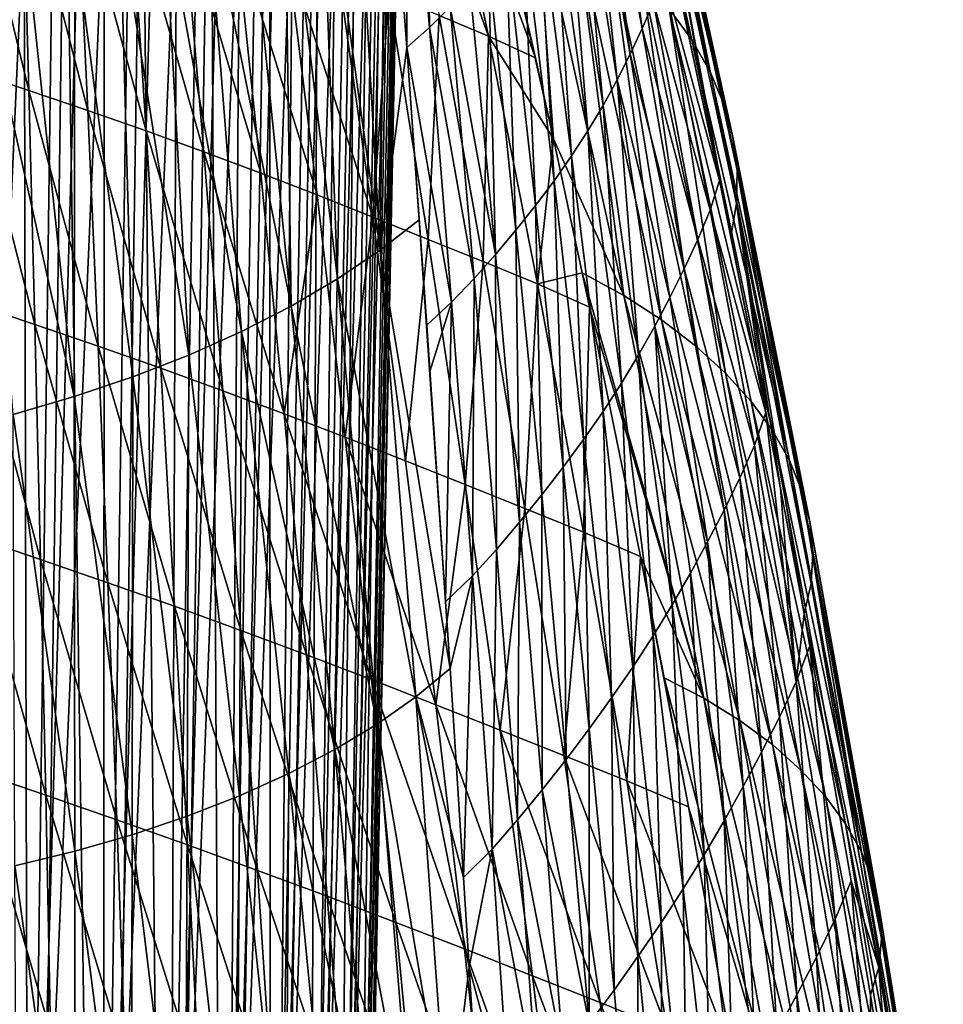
# Model space of a CAD drawing. Header units: metres. Extents: x -109 to 109, y -78 to 121.
# Tile 987 of 1056: x 85 to 96, y -33 to -20. Entities that reach past the tile are written whole.
import ezdxf

# ---------------------------------------------------------------- set-up
doc = ezdxf.new("R2010")
doc.units = ezdxf.units.M
doc.layers.add('solid_508554_SW0001', color=7, linetype='CONTINUOUS')

msp = doc.modelspace()

# ---------------------------------------------------------------- linework, layer by layer
at = {"layer": 'solid_508554_SW0001'}
for points in [[(83.750977, -39.986439, 34.610226), (84.139221, -6.947954, 16.152485), (84.679039, -7.155062, 15.793764)], [(83.750977, -39.986439, 34.610226), (84.679039, -7.155062, 15.793764), (85.196434, -7.376012, 15.411067)], [(84.754463, -40.392738, 33.906487), (83.750977, -39.986439, 34.610226), (85.196434, -7.376012, 15.411067)], [(84.754463, -40.392738, 33.906487), (85.196434, -7.376012, 15.411067), (85.689995, -7.610198, 15.005445)], [(84.754463, -40.392738, 33.906487), (85.689995, -7.610198, 15.005445), (86.158371, -7.856979, 14.578008)], [(85.667511, -40.849262, 33.115765), (84.754463, -40.392738, 33.906487), (86.158371, -7.856979, 14.578008)], [(85.667511, -40.849262, 33.115765), (86.158371, -7.856979, 14.578008), (86.600273, -8.115678, 14.129928)], [(85.667511, -40.849262, 33.115765), (86.600273, -8.115678, 14.129928), (87.014488, -8.385587, 13.662433)], [(86.480118, -41.351006, 32.246723), (85.667511, -40.849262, 33.115765), (87.014488, -8.385587, 13.662433)], [(86.480118, -41.351006, 32.246723), (87.014488, -8.385587, 13.662433), (87.399879, -8.665964, 13.176805)], [(86.480118, -41.351006, 32.246723), (87.399879, -8.665964, 13.176805), (87.755402, -8.956042, 12.674375)], [(87.18338, -41.892471, 31.30888), (86.480118, -41.351006, 32.246723), (87.755402, -8.956042, 12.674375)], [(87.18338, -41.892471, 31.30888), (87.755402, -8.956042, 12.674375), (88.08007, -9.255026, 12.156519)], [(87.18338, -41.892471, 31.30888), (88.08007, -9.255026, 12.156519), (88.373001, -9.562097, 11.624658)], [(87.769592, -42.467724, 30.312511), (87.18338, -41.892471, 31.30888), (88.373001, -9.562097, 11.624658)], [(87.769592, -42.467724, 30.312511), (88.373001, -9.562097, 11.624658), (88.633392, -9.876411, 11.080249)], [(87.769592, -42.467724, 30.312511), (88.633392, -9.876411, 11.080249), (88.860519, -10.197109, 10.524784)], [(88.23233, -43.070461, 29.268536), (87.769592, -42.467724, 30.312511), (88.860519, -10.197109, 10.524784)], [(88.23233, -43.070461, 29.268536), (88.860519, -10.197109, 10.524784), (89.053772, -10.523311, 9.959786)], [(88.23233, -43.070461, 29.268536), (89.053772, -10.523311, 9.959786), (89.212608, -10.854122, 9.386804)], [(88.566528, -43.694084, 28.188391), (88.23233, -43.070461, 29.268536), (89.212608, -10.854122, 9.386804)], [(88.566528, -43.694084, 28.188391), (89.212608, -10.854122, 9.386804), (89.336609, -11.188638, 8.807406)], [(88.566528, -43.694084, 28.188391), (89.336609, -11.188638, 8.807406), (89.425423, -11.525939, 8.223184)], [(88.768524, -44.331757, 27.083908), (88.566528, -43.694084, 28.188391), (89.425423, -11.525939, 8.223184)], [(88.768524, -44.331757, 27.083908), (89.425423, -11.525939, 8.223184), (89.478806, -11.865102, 7.635736)], [(88.768524, -44.331757, 27.083908), (89.478806, -11.865102, 7.635736), (89.49662, -12.205196, 7.046674)], [(88.768524, -44.331757, 27.083908), (89.49662, -12.205196, 7.046674), (88.836098, -44.976494, 25.967192)], [(88.836098, -44.976494, 25.967192), (89.49662, -12.205196, 7.046674), (89.478806, -12.545292, 6.457612)], [(88.836098, -44.976494, 25.967192), (89.478806, -12.545292, 6.457612), (89.425423, -12.884455, 5.870164)], [(88.768524, -45.621231, 24.850475), (89.425423, -12.884455, 5.870164), (89.336609, -13.221756, 5.285941)], [(88.768524, -45.621231, 24.850475), (88.836098, -44.976494, 25.967192), (89.425423, -12.884455, 5.870164)], [(88.768524, -45.621231, 24.850475), (89.336609, -13.221756, 5.285941), (89.212608, -13.556272, 4.706544)], [(88.566528, -46.258904, 23.745993), (89.212608, -13.556272, 4.706544), (89.053772, -13.887083, 4.133561)], [(88.566528, -46.258904, 23.745993), (88.768524, -45.621231, 24.850475), (89.212608, -13.556272, 4.706544)], [(88.566528, -46.258904, 23.745993), (89.053772, -13.887083, 4.133561), (88.860519, -14.213284, 3.568563)], [(88.23233, -46.882526, 22.665846), (88.860519, -14.213284, 3.568563), (88.633392, -14.533982, 3.013098)], [(88.23233, -46.882526, 22.665846), (88.566528, -46.258904, 23.745993), (88.860519, -14.213284, 3.568563)], [(88.23233, -46.882526, 22.665846), (88.633392, -14.533982, 3.013098), (88.373001, -14.848297, 2.468689)], [(87.769592, -47.485268, 21.62187), (88.373001, -14.848297, 2.468689), (88.08007, -15.155368, 1.936828)], [(87.769592, -47.485268, 21.62187), (88.23233, -46.882526, 22.665846), (88.373001, -14.848297, 2.468689)], [(87.769592, -47.485268, 21.62187), (88.08007, -15.155368, 1.936828), (87.755402, -15.454351, 1.418973)], [(93.043694, -20.665291, 18.137953), (91.944244, -15.806354, 14.920169), (91.642189, -15.389657, 15.641877)], [(92.759384, -20.275227, 18.813509), (93.043694, -20.665291, 18.137953), (91.642189, -15.389657, 15.641877)], [(87.18338, -48.06052, 20.625504), (87.755402, -15.454351, 1.418973), (87.399879, -15.74443, 0.916542)], [(87.18338, -48.06052, 20.625504), (87.769592, -47.485268, 21.62187), (87.755402, -15.454351, 1.418973)], [(87.18338, -48.06052, 20.625504), (87.399879, -15.74443, 0.916542), (87.014488, -16.024807, 0.430914)], [(93.272186, -21.064363, 17.446686), (92.189713, -16.232208, 14.182536), (91.944244, -15.806354, 14.920169)], [(93.043694, -20.665291, 18.137953), (93.272186, -21.064363, 17.446686), (91.944244, -15.806354, 14.920169)], [(86.480118, -48.601982, 19.68766), (87.014488, -16.024807, 0.430914), (86.600273, -16.294716, -0.03658)], [(86.480118, -48.601982, 19.68766), (87.18338, -48.06052, 20.625504), (87.014488, -16.024807, 0.430914)], [(93.443695, -21.470659, 16.7428), (92.377663, -16.665787, 13.431458), (92.189713, -16.232208, 14.182536)], [(93.272186, -21.064363, 17.446686), (93.443695, -21.470659, 16.7428), (92.189713, -16.232208, 14.182536)], [(86.480118, -48.601982, 19.68766), (86.600273, -16.294716, -0.03658), (86.158371, -16.553415, -0.48466)], [(85.667511, -49.103725, 18.818617), (86.158371, -16.553415, -0.48466), (85.689995, -16.800196, -0.912097)], [(85.667511, -49.103725, 18.818617), (86.480118, -48.601982, 19.68766), (86.158371, -16.553415, -0.48466)], [(93.557045, -21.882395, 16.029381), (92.507156, -17.105665, 12.669409), (92.377663, -16.665787, 13.431458)], [(93.443695, -21.470659, 16.7428), (93.557045, -21.882395, 16.029381), (92.377663, -16.665787, 13.431458)], [(85.667511, -49.103725, 18.818617), (85.689995, -16.800196, -0.912097), (85.196434, -17.034382, -1.31772)], [(89.469505, -17.102095, 1.172036), (89.708488, -16.888493, 1.542004), (89.758339, -20.507637, 2.330659)], [(89.708488, -16.888493, 1.542004), (90.018616, -20.251471, 2.777172), (89.758339, -20.507637, 2.330659)], [(84.754463, -49.560249, 18.027895), (85.196434, -17.034382, -1.31772), (84.679039, -17.255331, -1.700416)], [(84.754463, -49.560249, 18.027895), (85.667511, -49.103725, 18.818617), (85.196434, -17.034382, -1.31772)], [(89.21682, -17.3116, 0.809162), (89.469505, -17.102095, 1.172036), (89.474091, -20.75798, 1.896776)], [(89.469505, -17.102095, 1.172036), (89.758339, -20.507637, 2.330659), (89.474091, -20.75798, 1.896776)], [(93.610924, -22.297586, 15.309866), (92.577255, -17.5504, 11.898878), (92.507156, -17.105665, 12.669409)], [(93.557045, -21.882395, 16.029381), (93.610924, -22.297586, 15.309866), (92.507156, -17.105665, 12.669409)], [(84.754463, -49.560249, 18.027895), (84.679039, -17.255331, -1.700416), (84.139221, -17.462439, -2.059138)], [(91.866905, -17.525696, 7.500591), (91.974854, -17.24115, 7.9912), (92.421707, -20.521215, 9.486831)], [(91.974854, -17.24115, 7.9912), (92.561928, -20.195442, 10.046051), (92.421707, -20.521215, 9.486831)], [(89.142517, -23.298985, 1.941726), (88.819794, -17.612158, 0.28903), (89.21682, -17.3116, 0.809162)], [(89.142517, -23.298985, 1.941726), (89.21682, -17.3116, 0.809162), (89.474091, -20.75798, 1.896776)], [(89.292145, -17.278522, 22.291451), (89.878098, -20.356394, 24.169987), (90.495506, -20.616659, 23.699347)], [(89.84417, -17.520384, 21.858368), (89.292145, -17.278522, 22.291451), (90.495506, -20.616659, 23.699347)], [(83.750977, -49.966553, 17.324158), (84.754463, -49.560249, 18.027895), (84.139221, -17.462439, -2.059138)], [(89.142517, -23.298985, 1.941726), (88.395027, -17.902838, -0.214275), (88.819794, -17.612158, 0.28903)], [(89.84417, -17.520384, 21.858368), (91.084457, -20.890005, 23.203259), (90.544571, -18.528139, 21.836878)], [(89.84417, -17.520384, 21.858368), (90.495506, -20.616659, 23.699347), (91.084457, -20.890005, 23.203259)], [(91.745811, -17.808388, 7.011904), (91.866905, -17.525696, 7.500591), (92.270454, -20.844311, 8.928877)], [(91.866905, -17.525696, 7.500591), (92.421707, -20.521215, 9.486831), (92.270454, -20.844311, 8.928877)], [(93.603508, -22.713417, 14.589101), (92.586998, -17.998508, 11.12242), (92.577255, -17.5504, 11.898878)], [(93.610924, -22.297586, 15.309866), (93.603508, -22.713417, 14.589101), (92.577255, -17.5504, 11.898878)], [(91.611092, -18.089207, 6.525793), (91.745811, -17.808388, 7.011904), (92.107231, -21.16523, 8.37326)], [(91.745811, -17.808388, 7.011904), (92.270454, -20.844311, 8.928877), (92.107231, -21.16523, 8.37326)], [(88.607697, -23.658888, 1.318668), (87.943069, -18.182888, -0.699138), (88.395027, -17.902838, -0.214275)], [(89.142517, -23.298985, 1.941726), (88.607697, -23.658888, 1.318668), (88.395027, -17.902838, -0.214275)], [(92.586998, -17.998508, 11.12242), (93.532784, -23.12657, 13.872169), (93.389244, -22.425613, 13.3482)], [(93.603508, -22.713417, 14.589101), (93.532784, -23.12657, 13.872169), (92.586998, -17.998508, 11.12242)], [(92.586998, -17.998508, 11.12242), (93.389244, -22.425613, 13.3482), (92.88118, -20.021648, 11.538116)], [(91.462219, -18.368093, 6.042739), (91.611092, -18.089207, 6.525793), (91.930992, -21.484196, 7.820582)], [(91.611092, -18.089207, 6.525793), (92.107231, -21.16523, 8.37326), (91.930992, -21.484196, 7.820582)], [(83.979538, -18.152866, 27.999245), (84.001122, -21.049526, 30.204491), (84.743805, -21.295959, 29.776979)], [(84.66452, -18.377411, 27.609949), (83.979538, -18.152866, 27.999245), (84.743805, -21.295959, 29.776979)], [(88.028053, -23.998259, 0.731088), (87.465042, -18.451647, -1.164439), (87.943069, -18.182888, -0.699138)], [(88.607697, -23.658888, 1.318668), (88.028053, -23.998259, 0.731088), (87.943069, -18.182888, -0.699138)], [(84.66452, -18.377411, 27.609949), (84.743805, -21.295959, 29.776979), (85.480042, -21.546858, 29.341328)], [(85.342812, -18.606647, 27.212053), (84.66452, -18.377411, 27.609949), (85.480042, -21.546858, 29.341328)], [(91.298615, -18.644962, 5.563131), (91.462219, -18.368093, 6.042739), (91.7407, -21.80127, 7.271189)], [(91.462219, -18.368093, 6.042739), (91.930992, -21.484196, 7.820582), (91.7407, -21.80127, 7.271189)], [(88.028053, -23.998259, 0.731088), (86.96212, -18.708481, -1.609103), (87.465042, -18.451647, -1.164439)], [(85.342812, -18.606647, 27.212053), (85.480042, -21.546858, 29.341328), (86.209412, -21.803263, 28.896503)], [(86.013901, -18.841579, 26.804558), (85.342812, -18.606647, 27.212053), (86.209412, -21.803263, 28.896503)], [(91.309036, -21.903694, 23.789614), (91.088158, -18.842648, 21.293467), (90.544571, -18.528139, 21.836878)], [(91.309036, -21.903694, 23.789614), (90.544571, -18.528139, 21.836878), (91.084457, -20.890005, 23.203259)], [(87.40609, -24.3162, 0.180555), (86.435539, -18.952797, -2.032126), (86.96212, -18.708481, -1.609103)], [(88.028053, -23.998259, 0.731088), (87.40609, -24.3162, 0.180555), (86.96212, -18.708481, -1.609103)], [(91.12014, -18.919607, 5.087433), (91.298615, -18.644962, 5.563131), (91.535988, -22.116285, 6.725565)], [(91.298615, -18.644962, 5.563131), (91.7407, -21.80127, 7.271189), (91.535988, -22.116285, 6.725565)], [(86.013901, -18.841579, 26.804558), (86.209412, -21.803263, 28.896503), (86.93132, -22.06551, 28.44228)], [(86.67717, -19.082523, 26.38723), (86.013901, -18.841579, 26.804558), (86.93132, -22.06551, 28.44228)], [(92.190102, -23.865086, 24.27318), (91.583252, -19.17729, 20.714376), (91.088158, -18.842648, 21.293467)], [(91.309036, -21.903694, 23.789614), (92.190102, -23.865086, 24.27318), (91.088158, -18.842648, 21.293467)], [(86.744278, -24.611824, -0.331383), (85.88649, -19.184086, -2.432628), (86.435539, -18.952797, -2.032126)], [(87.40609, -24.3162, 0.180555), (86.744278, -24.611824, -0.331383), (86.435539, -18.952797, -2.032126)], [(90.926987, -19.191727, 4.616166), (91.12014, -18.919607, 5.087433), (91.317093, -22.428904, 6.184301)], [(91.12014, -18.919607, 5.087433), (91.535988, -22.116285, 6.725565), (91.317093, -22.428904, 6.184301)], [(86.67717, -19.082523, 26.38723), (86.93132, -22.06551, 28.44228), (87.645081, -22.333345, 27.979092)], [(87.331947, -19.329237, 25.960493), (86.67717, -19.082523, 26.38723), (87.645081, -22.333345, 27.979092)], [(86.045052, -24.884233, -0.803181), (85.316101, -19.401892, -2.809832), (85.88649, -19.184086, -2.432628)], [(86.744278, -24.611824, -0.331383), (86.045052, -24.884233, -0.803181), (85.88649, -19.184086, -2.432628)], [(90.719574, -19.461117, 4.149575), (90.926987, -19.191727, 4.616166), (91.084579, -22.738937, 5.647515)], [(90.926987, -19.191727, 4.616166), (91.317093, -22.428904, 6.184301), (91.084579, -22.738937, 5.647515)], [(92.663193, -24.171251, 23.743607), (92.027939, -19.529324, 20.105019), (91.583252, -19.17729, 20.714376)], [(92.190102, -23.865086, 24.27318), (92.663193, -24.171251, 23.743607), (91.583252, -19.17729, 20.714376)], [(87.331947, -19.329237, 25.960493), (87.645081, -22.333345, 27.979092), (88.35083, -22.606279, 27.507441)], [(87.978378, -19.581232, 25.524868), (87.331947, -19.329237, 25.960493), (88.35083, -22.606279, 27.507441)], [(85.310852, -25.132544, -1.233298), (84.725533, -19.605782, -3.162987), (85.316101, -19.401892, -2.809832)], [(86.045052, -24.884233, -0.803181), (85.310852, -25.132544, -1.233298), (85.316101, -19.401892, -2.809832)], [(90.498566, -19.727695, 3.687565), (90.719574, -19.461117, 4.149575), (90.839455, -23.046398, 5.11475)], [(90.719574, -19.461117, 4.149575), (91.084579, -22.738937, 5.647515), (90.839455, -23.046398, 5.11475)], [(85.310852, -25.132544, -1.233298), (84.115974, -19.795341, -3.491372), (84.725533, -19.605782, -3.162987)], [(87.978378, -19.581232, 25.524868), (88.35083, -22.606279, 27.507441), (89.049774, -22.883549, 27.02787)], [(88.617592, -19.837732, 25.080973), (87.978378, -19.581232, 25.524868), (89.049774, -22.883549, 27.02787)], [(93.088112, -24.497072, 23.179794), (92.42041, -19.895969, 19.47024), (92.027939, -19.529324, 20.105019)], [(92.663193, -24.171251, 23.743607), (93.088112, -24.497072, 23.179794), (92.027939, -19.529324, 20.105019)], [(92.686508, -19.867168, 10.606622), (92.776054, -19.538296, 11.171702), (93.389244, -22.425613, 13.3482)], [(92.776054, -19.538296, 11.171702), (92.88118, -20.021648, 11.538116), (93.389244, -22.425613, 13.3482)], [(90.264671, -19.991276, 3.230082), (90.498566, -19.727695, 3.687565), (90.582802, -23.350985, 4.585526)], [(90.498566, -19.727695, 3.687565), (90.839455, -23.046398, 5.11475), (90.582802, -23.350985, 4.585526)], [(85.310852, -25.132544, -1.233298), (84.544128, -25.355869, -1.620203), (84.115974, -19.795341, -3.491372)], [(89.250595, -20.097132, 24.629278), (88.617592, -19.837732, 25.080973), (89.049774, -22.883549, 27.02787)], [(93.462273, -24.838547, 22.588715), (92.759384, -20.275227, 18.813509), (92.42041, -19.895969, 19.47024)], [(93.088112, -24.497072, 23.179794), (93.462273, -24.838547, 22.588715), (92.42041, -19.895969, 19.47024)], [(92.561928, -20.195442, 10.046051), (92.686508, -19.867168, 10.606622), (93.273254, -22.797277, 12.718567)], [(92.686508, -19.867168, 10.606622), (93.389244, -22.425613, 13.3482), (93.273254, -22.797277, 12.718567)], [(89.250595, -20.097132, 24.629278), (89.049774, -22.883549, 27.02787), (89.742973, -23.163382, 26.540739)], [(89.878098, -20.356394, 24.169987), (89.250595, -20.097132, 24.629278), (89.742973, -23.163382, 26.540739)], [(90.018616, -20.251471, 2.777172), (90.264671, -19.991276, 3.230082), (90.582802, -23.350985, 4.585526)], [(92.421707, -20.521215, 9.486831), (92.561928, -20.195442, 10.046051), (93.118187, -23.166277, 12.093606)], [(92.561928, -20.195442, 10.046051), (93.273254, -22.797277, 12.718567), (93.118187, -23.166277, 12.093606)], [(89.758339, -20.507637, 2.330659), (90.018616, -20.251471, 2.777172), (90.315819, -23.65184, 4.059395)], [(90.018616, -20.251471, 2.777172), (90.582802, -23.350985, 4.585526), (90.315819, -23.65184, 4.059395)], [(94.052094, -25.558783, 21.341524), (93.043694, -20.665291, 18.137953), (92.759384, -20.275227, 18.813509)], [(93.784058, -25.193163, 21.974724), (94.052094, -25.558783, 21.341524), (92.759384, -20.275227, 18.813509)], [(93.462273, -24.838547, 22.588715), (93.784058, -25.193163, 21.974724), (92.759384, -20.275227, 18.813509)], [(89.878098, -20.356394, 24.169987), (89.742973, -23.163382, 26.540739), (90.431114, -23.442257, 26.046064)], [(90.495506, -20.616659, 23.699347), (89.878098, -20.356394, 24.169987), (90.431114, -23.442257, 26.046064)], [(89.474091, -20.75798, 1.896776), (89.758339, -20.507637, 2.330659), (90.034775, -23.947752, 3.538844)], [(89.758339, -20.507637, 2.330659), (90.315819, -23.65184, 4.059395), (90.034775, -23.947752, 3.538844)], [(92.270454, -20.844311, 8.928877), (92.421707, -20.521215, 9.486831), (92.94809, -23.531303, 11.469226)], [(92.421707, -20.521215, 9.486831), (93.118187, -23.166277, 12.093606), (92.94809, -23.531303, 11.469226)], [(90.495506, -20.616659, 23.699347), (90.431114, -23.442257, 26.046064), (91.10994, -23.720808, 25.539948)], [(90.495506, -20.616659, 23.699347), (91.309036, -21.903694, 23.789614), (91.084457, -20.890005, 23.203259)], [(90.495506, -20.616659, 23.699347), (91.10994, -23.720808, 25.539948), (91.309036, -21.903694, 23.789614)], [(94.265007, -25.933275, 20.69281), (93.272186, -21.064363, 17.446686), (93.043694, -20.665291, 18.137953)], [(94.052094, -25.558783, 21.341524), (94.265007, -25.933275, 20.69281), (93.043694, -20.665291, 18.137953)], [(89.142517, -23.298985, 1.941726), (89.474091, -20.75798, 1.896776), (89.630005, -22.919287, 2.598713)], [(89.474091, -20.75798, 1.896776), (90.034775, -23.947752, 3.538844), (89.722923, -24.236557, 3.034063)], [(89.630005, -22.919287, 2.598713), (89.474091, -20.75798, 1.896776), (89.722923, -24.236557, 3.034063)], [(92.107231, -21.16523, 8.37326), (92.270454, -20.844311, 8.928877), (92.7686, -23.892729, 10.845364)], [(92.270454, -20.844311, 8.928877), (92.94809, -23.531303, 11.469226), (92.7686, -23.892729, 10.845364)], [(84.001122, -21.049526, 30.204491), (84.021133, -23.961672, 32.387573), (84.818253, -24.228756, 31.924154)], [(84.743805, -21.295959, 29.776979), (84.001122, -21.049526, 30.204491), (84.818253, -24.228756, 31.924154)], [(94.42141, -26.314529, 20.03224), (93.443695, -21.470659, 16.7428), (93.272186, -21.064363, 17.446686)], [(94.265007, -25.933275, 20.69281), (94.42141, -26.314529, 20.03224), (93.272186, -21.064363, 17.446686)], [(91.930992, -21.484196, 7.820582), (92.107231, -21.16523, 8.37326), (92.376045, -24.608723, 9.604671)], [(92.107231, -21.16523, 8.37326), (92.7686, -23.892729, 10.845364), (92.578369, -24.251688, 10.223595)], [(92.107231, -21.16523, 8.37326), (92.578369, -24.251688, 10.223595), (92.376045, -24.608723, 9.604671)], [(84.743805, -21.295959, 29.776979), (84.818253, -24.228756, 31.924154), (85.609116, -24.500149, 31.452932)], [(85.480042, -21.546858, 29.341328), (84.743805, -21.295959, 29.776979), (85.609116, -24.500149, 31.452932)], [(85.480042, -21.546858, 29.341328), (85.609116, -24.500149, 31.452932), (86.393417, -24.776855, 30.972921)], [(86.209412, -21.803263, 28.896503), (85.480042, -21.546858, 29.341328), (86.393417, -24.776855, 30.972921)], [(91.7407, -21.80127, 7.271189), (91.930992, -21.484196, 7.820582), (92.160286, -24.964014, 8.988891)], [(91.930992, -21.484196, 7.820582), (92.376045, -24.608723, 9.604671), (92.160286, -24.964014, 8.988891)], [(94.519928, -26.700434, 19.363462), (93.557045, -21.882395, 16.029381), (93.443695, -21.470659, 16.7428)], [(94.42141, -26.314529, 20.03224), (94.519928, -26.700434, 19.363462), (93.443695, -21.470659, 16.7428)], [(86.209412, -21.803263, 28.896503), (86.393417, -24.776855, 30.972921), (87.170609, -25.059183, 30.483913)], [(86.93132, -22.06551, 28.44228), (86.209412, -21.803263, 28.896503), (87.170609, -25.059183, 30.483913)], [(91.535988, -22.116285, 6.725565), (91.7407, -21.80127, 7.271189), (91.930618, -25.317436, 8.376746)], [(91.7407, -21.80127, 7.271189), (92.160286, -24.964014, 8.988891), (91.930618, -25.317436, 8.376746)], [(91.10994, -23.720808, 25.539948), (91.671623, -23.582661, 24.7607), (91.309036, -21.903694, 23.789614)], [(91.309036, -21.903694, 23.789614), (91.671623, -23.582661, 24.7607), (92.190102, -23.865086, 24.27318)], [(94.558914, -27.088495, 18.690794), (93.610924, -22.297586, 15.309866), (93.557045, -21.882395, 16.029381)], [(94.519928, -26.700434, 19.363462), (94.558914, -27.088495, 18.690794), (93.557045, -21.882395, 16.029381)], [(86.93132, -22.06551, 28.44228), (87.170609, -25.059183, 30.483913), (87.939972, -25.346874, 29.986361)], [(87.645081, -22.333345, 27.979092), (86.93132, -22.06551, 28.44228), (87.939972, -25.346874, 29.986361)], [(91.317093, -22.428904, 6.184301), (91.535988, -22.116285, 6.725565), (91.687286, -25.668617, 7.768882)], [(91.535988, -22.116285, 6.725565), (91.930618, -25.317436, 8.376746), (91.687286, -25.668617, 7.768882)], [(94.535721, -27.47467, 18.021194), (93.603508, -22.713417, 14.589101), (93.610924, -22.297586, 15.309866)], [(94.558914, -27.088495, 18.690794), (94.535721, -27.47467, 18.021194), (93.610924, -22.297586, 15.309866)], [(88.35083, -22.606279, 27.507441), (87.645081, -22.333345, 27.979092), (87.939972, -25.346874, 29.986361)], [(91.084579, -22.738937, 5.647515), (91.317093, -22.428904, 6.184301), (91.430969, -26.017376, 7.165333)], [(91.317093, -22.428904, 6.184301), (91.687286, -25.668617, 7.768882), (91.430969, -26.017376, 7.165333)], [(93.273254, -22.797277, 12.718567), (93.389244, -22.425613, 13.3482), (93.970963, -25.331942, 15.509645)], [(93.389244, -22.425613, 13.3482), (93.532784, -23.12657, 13.872169), (93.970963, -25.331942, 15.509645)], [(88.35083, -22.606279, 27.507441), (87.939972, -25.346874, 29.986361), (88.70166, -25.639475, 29.480717)], [(89.049774, -22.883549, 27.02787), (88.35083, -22.606279, 27.507441), (88.70166, -25.639475, 29.480717)], [(90.839455, -23.046398, 5.11475), (91.084579, -22.738937, 5.647515), (91.162819, -26.363771, 6.565391)], [(91.084579, -22.738937, 5.647515), (91.430969, -26.017376, 7.165333), (91.162819, -26.363771, 6.565391)], [(93.118187, -23.166277, 12.093606), (93.273254, -22.797277, 12.718567), (93.827347, -25.743912, 14.818726)], [(93.273254, -22.797277, 12.718567), (93.970963, -25.331942, 15.509645), (93.827347, -25.743912, 14.818726)], [(93.603508, -22.713417, 14.589101), (93.970963, -25.331942, 15.509645), (93.532784, -23.12657, 13.872169)], [(93.603508, -22.713417, 14.589101), (94.447426, -27.854239, 17.362118), (94.153229, -26.280592, 16.208902)], [(94.535721, -27.47467, 18.021194), (94.447426, -27.854239, 17.362118), (93.603508, -22.713417, 14.589101)], [(93.603508, -22.713417, 14.589101), (94.153229, -26.280592, 16.208902), (93.970963, -25.331942, 15.509645)], [(89.049774, -22.883549, 27.02787), (88.70166, -25.639475, 29.480717), (89.456833, -25.936298, 28.967419)], [(89.742973, -23.163382, 26.540739), (89.049774, -22.883549, 27.02787), (89.456833, -25.936298, 28.967419)], [(89.142517, -23.298985, 1.941726), (89.630005, -22.919287, 2.598713), (90.015053, -28.539749, 4.496223)], [(89.630005, -22.919287, 2.598713), (89.959641, -27.703184, 4.207145), (90.015053, -28.539749, 4.496223)], [(89.630005, -22.919287, 2.598713), (89.722923, -24.236557, 3.034063), (89.959641, -27.703184, 4.207145)], [(90.582802, -23.350985, 4.585526), (90.839455, -23.046398, 5.11475), (90.884201, -26.707308, 5.968227)], [(90.839455, -23.046398, 5.11475), (91.162819, -26.363771, 6.565391), (90.884201, -26.707308, 5.968227)], [(89.742973, -23.163382, 26.540739), (89.456833, -25.936298, 28.967419), (90.20652, -26.235611, 28.44673)], [(90.431114, -23.442257, 26.046064), (89.742973, -23.163382, 26.540739), (90.20652, -26.235611, 28.44673)], [(92.94809, -23.531303, 11.469226), (93.118187, -23.166277, 12.093606), (93.643913, -26.151466, 14.132668)], [(93.118187, -23.166277, 12.093606), (93.827347, -25.743912, 14.818726), (93.643913, -26.151466, 14.132668)], [(89.585907, -28.895842, 3.880818), (88.607697, -23.658888, 1.318668), (89.142517, -23.298985, 1.941726)], [(89.585907, -28.895842, 3.880818), (89.142517, -23.298985, 1.941726), (90.015053, -28.539749, 4.496223)], [(90.315819, -23.65184, 4.059395), (90.582802, -23.350985, 4.585526), (90.596672, -27.046488, 5.372881)], [(90.582802, -23.350985, 4.585526), (90.884201, -26.707308, 5.968227), (90.596672, -27.046488, 5.372881)], [(90.431114, -23.442257, 26.046064), (90.20652, -26.235611, 28.44673), (90.951332, -26.533859, 27.918585)], [(91.10994, -23.720808, 25.539948), (90.431114, -23.442257, 26.046064), (90.951332, -26.533859, 27.918585)], [(92.7686, -23.892729, 10.845364), (92.94809, -23.531303, 11.469226), (93.446274, -26.5536, 13.446385)], [(92.94809, -23.531303, 11.469226), (93.643913, -26.151466, 14.132668), (93.446274, -26.5536, 13.446385)], [(89.102806, -29.234837, 3.294188), (88.028053, -23.998259, 0.731088), (88.607697, -23.658888, 1.318668)], [(89.585907, -28.895842, 3.880818), (89.102806, -29.234837, 3.294188), (88.607697, -23.658888, 1.318668)], [(90.034775, -23.947752, 3.538844), (90.315819, -23.65184, 4.059395), (90.29554, -27.379492, 4.781938)], [(90.315819, -23.65184, 4.059395), (90.596672, -27.046488, 5.372881), (90.29554, -27.379492, 4.781938)], [(91.10994, -23.720808, 25.539948), (91.762108, -24.010305, 25.008028), (91.671623, -23.582661, 24.7607)], [(93.192345, -28.910122, 27.255579), (92.190102, -23.865086, 24.27318), (91.671623, -23.582661, 24.7607)], [(93.192345, -28.910122, 27.255579), (91.671623, -23.582661, 24.7607), (91.762108, -24.010305, 25.008028)], [(91.10994, -23.720808, 25.539948), (90.951332, -26.533859, 27.918585), (91.687637, -26.831192, 27.379444)], [(91.10994, -23.720808, 25.539948), (91.687637, -26.831192, 27.379444), (91.762108, -24.010305, 25.008028)], [(93.645393, -29.190798, 26.770355), (92.663193, -24.171251, 23.743607), (92.190102, -23.865086, 24.27318)], [(93.192345, -28.910122, 27.255579), (93.645393, -29.190798, 26.770355), (92.190102, -23.865086, 24.27318)], [(92.578369, -24.251688, 10.223595), (92.7686, -23.892729, 10.845364), (93.240372, -26.9513, 12.759953)], [(92.7686, -23.892729, 10.845364), (93.446274, -26.5536, 13.446385), (93.240372, -26.9513, 12.759953)], [(84.021133, -23.961672, 32.387573), (84.039711, -26.886858, 34.547131), (84.888016, -27.173378, 34.050167)], [(84.818253, -24.228756, 31.924154), (84.021133, -23.961672, 32.387573), (84.888016, -27.173378, 34.050167)], [(88.57093, -29.555193, 2.739696), (87.40609, -24.3162, 0.180555), (88.028053, -23.998259, 0.731088)], [(89.102806, -29.234837, 3.294188), (88.57093, -29.555193, 2.739696), (88.028053, -23.998259, 0.731088)], [(89.763481, -24.81896, 3.228363), (89.722923, -24.236557, 3.034063), (90.034775, -23.947752, 3.538844)], [(89.763481, -24.81896, 3.228363), (90.034775, -23.947752, 3.538844), (89.959641, -27.703184, 4.207145)], [(90.034775, -23.947752, 3.538844), (90.29554, -27.379492, 4.781938), (89.959641, -27.703184, 4.207145)], [(91.687637, -26.831192, 27.379444), (92.400726, -27.137363, 26.816435), (91.762108, -24.010305, 25.008028)], [(92.400726, -27.137363, 26.816435), (93.192345, -28.910122, 27.255579), (91.762108, -24.010305, 25.008028)], [(94.05204, -29.492664, 26.248175), (93.088112, -24.497072, 23.179794), (92.663193, -24.171251, 23.743607)], [(93.645393, -29.190798, 26.770355), (94.05204, -29.492664, 26.248175), (92.663193, -24.171251, 23.743607)], [(84.818253, -24.228756, 31.924154), (84.888016, -27.173378, 34.050167), (85.730171, -27.464121, 33.545624)], [(85.609116, -24.500149, 31.452932), (84.818253, -24.228756, 31.924154), (85.730171, -27.464121, 33.545624)], [(89.763481, -24.81896, 3.228363), (89.959641, -27.703184, 4.207145), (89.722923, -24.236557, 3.034063)], [(92.376045, -24.608723, 9.604671), (92.578369, -24.251688, 10.223595), (92.797493, -27.739435, 11.393641)], [(92.578369, -24.251688, 10.223595), (93.240372, -26.9513, 12.759953), (93.02462, -27.346302, 12.07541)], [(92.578369, -24.251688, 10.223595), (93.02462, -27.346302, 12.07541), (92.797493, -27.739435, 11.393641)], [(87.378578, -30.133654, 1.738204), (86.744278, -24.611824, -0.331383), (87.40609, -24.3162, 0.180555)], [(87.995056, -29.855209, 2.220321), (87.378578, -30.133654, 1.738204), (87.40609, -24.3162, 0.180555)], [(88.57093, -29.555193, 2.739696), (87.995056, -29.855209, 2.220321), (87.40609, -24.3162, 0.180555)], [(85.609116, -24.500149, 31.452932), (85.730171, -27.464121, 33.545624), (86.566032, -27.759956, 33.0326)], [(86.393417, -24.776855, 30.972921), (85.609116, -24.500149, 31.452932), (86.566032, -27.759956, 33.0326)], [(94.409149, -29.810898, 25.697453), (93.462273, -24.838547, 22.588715), (93.088112, -24.497072, 23.179794)], [(94.05204, -29.492664, 26.248175), (94.409149, -29.810898, 25.697453), (93.088112, -24.497072, 23.179794)], [(86.724548, -30.389408, 1.295277), (86.045052, -24.884233, -0.803181), (86.744278, -24.611824, -0.331383)], [(87.378578, -30.133654, 1.738204), (86.724548, -30.389408, 1.295277), (86.744278, -24.611824, -0.331383)], [(92.160286, -24.964014, 8.988891), (92.376045, -24.608723, 9.604671), (92.557526, -28.130978, 10.714884)], [(92.376045, -24.608723, 9.604671), (92.797493, -27.739435, 11.393641), (92.557526, -28.130978, 10.714884)], [(86.393417, -24.776855, 30.972921), (86.566032, -27.759956, 33.0326), (87.395126, -28.061138, 32.510941)], [(87.170609, -25.059183, 30.483913), (86.393417, -24.776855, 30.972921), (87.395126, -28.061138, 32.510941)], [(86.036026, -30.621363, 0.893467), (85.310852, -25.132544, -1.233298), (86.045052, -24.884233, -0.803181)], [(86.724548, -30.389408, 1.295277), (86.036026, -30.621363, 0.893467), (86.045052, -24.884233, -0.803181)], [(94.71489, -30.142624, 25.123169), (93.784058, -25.193163, 21.974724), (93.462273, -24.838547, 22.588715)], [(94.409149, -29.810898, 25.697453), (94.71489, -30.142624, 25.123169), (93.462273, -24.838547, 22.588715)], [(91.930618, -25.317436, 8.376746), (92.160286, -24.964014, 8.988891), (92.304184, -28.520836, 10.039631)], [(92.160286, -24.964014, 8.988891), (92.557526, -28.130978, 10.714884), (92.304184, -28.520836, 10.039631)], [(85.316048, -30.828413, 0.534685), (84.544128, -25.355869, -1.620203), (85.310852, -25.132544, -1.233298)], [(86.036026, -30.621363, 0.893467), (85.316048, -30.828413, 0.534685), (85.310852, -25.132544, -1.233298)], [(87.170609, -25.059183, 30.483913), (87.395126, -28.061138, 32.510941), (88.216713, -28.367401, 31.981096)], [(87.939972, -25.346874, 29.986361), (87.170609, -25.059183, 30.483913), (88.216713, -28.367401, 31.981096)], [(94.967735, -30.485462, 24.529449), (94.052094, -25.558783, 21.341524), (93.784058, -25.193163, 21.974724)], [(94.71489, -30.142624, 25.123169), (94.967735, -30.485462, 24.529449), (93.784058, -25.193163, 21.974724)], [(85.316048, -30.828413, 0.534685), (84.567673, -31.009459, 0.220834), (84.544128, -25.355869, -1.620203)], [(87.939972, -25.346874, 29.986361), (88.216713, -28.367401, 31.981096), (89.030891, -28.678356, 31.44347)], [(88.70166, -25.639475, 29.480717), (87.939972, -25.346874, 29.986361), (89.030891, -28.678356, 31.44347)], [(91.687286, -25.668617, 7.768882), (91.930618, -25.317436, 8.376746), (92.037727, -28.908613, 9.368564)], [(91.930618, -25.317436, 8.376746), (92.304184, -28.520836, 10.039631), (92.037727, -28.908613, 9.368564)], [(93.827347, -25.743912, 14.818726), (93.970963, -25.331942, 15.509645), (94.349075, -28.705412, 16.906401)], [(93.970963, -25.331942, 15.509645), (94.153229, -26.280592, 16.208902), (94.349075, -28.705412, 16.906401)], [(88.70166, -25.639475, 29.480717), (89.030891, -28.678356, 31.44347), (89.83876, -28.993477, 30.898361)], [(89.456833, -25.936298, 28.967419), (88.70166, -25.639475, 29.480717), (89.83876, -28.993477, 30.898361)], [(95.166145, -30.837036, 23.920408), (94.265007, -25.933275, 20.69281), (94.052094, -25.558783, 21.341524)], [(94.967735, -30.485462, 24.529449), (95.166145, -30.837036, 23.920408), (94.052094, -25.558783, 21.341524)], [(91.430969, -26.017376, 7.165333), (91.687286, -25.668617, 7.768882), (91.758858, -29.294132, 8.70167)], [(91.687286, -25.668617, 7.768882), (92.037727, -28.908613, 9.368564), (91.758858, -29.294132, 8.70167)], [(93.643913, -26.151466, 14.132668), (93.827347, -25.743912, 14.818726), (94.139397, -29.148787, 16.162104)], [(93.827347, -25.743912, 14.818726), (94.349075, -28.705412, 16.906401), (94.139397, -29.148787, 16.162104)], [(90.20652, -26.235611, 28.44673), (89.456833, -25.936298, 28.967419), (89.83876, -28.993477, 30.898361)], [(91.162819, -26.363771, 6.565391), (91.430969, -26.017376, 7.165333), (91.468803, -29.677471, 8.038084)], [(91.430969, -26.017376, 7.165333), (91.758858, -29.294132, 8.70167), (91.468803, -29.677471, 8.038084)], [(95.166145, -30.837036, 23.920408), (94.42141, -26.314529, 20.03224), (94.265007, -25.933275, 20.69281)], [(90.20652, -26.235611, 28.44673), (89.83876, -28.993477, 30.898361), (90.641228, -29.311333, 30.345999)], [(90.951332, -26.533859, 27.918585), (90.20652, -26.235611, 28.44673), (90.641228, -29.311333, 30.345999)], [(93.446274, -26.5536, 13.446385), (93.643913, -26.151466, 14.132668), (93.916466, -29.585714, 15.416968)], [(93.643913, -26.151466, 14.132668), (94.139397, -29.148787, 16.162104), (93.916466, -29.585714, 15.416968)], [(90.884201, -26.707308, 5.968227), (91.162819, -26.363771, 6.565391), (91.169029, -30.057924, 7.376719)], [(91.162819, -26.363771, 6.565391), (91.468803, -29.677471, 8.038084), (91.169029, -30.057924, 7.376719)], [(94.153229, -26.280592, 16.208902), (94.447426, -27.854239, 17.362118), (94.349075, -28.705412, 16.906401)], [(95.308586, -31.195, 23.300117), (94.519928, -26.700434, 19.363462), (94.42141, -26.314529, 20.03224)], [(95.166145, -30.837036, 23.920408), (95.308586, -31.195, 23.300117), (94.42141, -26.314529, 20.03224)], [(90.951332, -26.533859, 27.918585), (90.641228, -29.311333, 30.345999), (91.438759, -29.628923, 29.786486)], [(91.687637, -26.831192, 27.379444), (90.951332, -26.533859, 27.918585), (91.438759, -29.628923, 29.786486)], [(93.240372, -26.9513, 12.759953), (93.446274, -26.5536, 13.446385), (93.685921, -30.017656, 14.671268)], [(93.446274, -26.5536, 13.446385), (93.916466, -29.585714, 15.416968), (93.685921, -30.017656, 14.671268)], [(90.596672, -27.046488, 5.372881), (90.884201, -26.707308, 5.968227), (90.861359, -30.433369, 6.716191)], [(90.884201, -26.707308, 5.968227), (91.169029, -30.057924, 7.376719), (90.861359, -30.433369, 6.716191)], [(95.393509, -31.557007, 22.672632), (94.558914, -27.088495, 18.690794), (94.519928, -26.700434, 19.363462)], [(95.308586, -31.195, 23.300117), (95.393509, -31.557007, 22.672632), (94.519928, -26.700434, 19.363462)], [(84.039711, -26.886858, 34.547131), (84.056969, -29.822622, 36.681835), (84.953194, -30.127394, 36.153744)], [(84.888016, -27.173378, 34.050167), (84.039711, -26.886858, 34.547131), (84.953194, -30.127394, 36.153744)], [(91.687637, -26.831192, 27.379444), (91.438759, -29.628923, 29.786486), (92.228691, -29.946119, 29.217186)], [(91.687637, -26.831192, 27.379444), (92.228691, -29.946119, 29.217186), (92.400726, -27.137363, 26.816435)], [(93.02462, -27.346302, 12.07541), (93.240372, -26.9513, 12.759953), (93.446121, -30.446772, 13.927342)], [(93.240372, -26.9513, 12.759953), (93.685921, -30.017656, 14.671268), (93.446121, -30.446772, 13.927342)], [(90.29554, -27.379492, 4.781938), (90.596672, -27.046488, 5.372881), (90.540749, -30.801453, 6.058806)], [(90.596672, -27.046488, 5.372881), (90.861359, -30.433369, 6.716191), (90.540749, -30.801453, 6.058806)], [(95.419044, -31.920206, 22.042881), (94.535721, -27.47467, 18.021194), (94.558914, -27.088495, 18.690794)], [(95.393509, -31.557007, 22.672632), (95.419044, -31.920206, 22.042881), (94.558914, -27.088495, 18.690794)], [(84.888016, -27.173378, 34.050167), (84.953194, -30.127394, 36.153744), (85.843323, -30.436361, 35.618168)], [(85.730171, -27.464121, 33.545624), (84.888016, -27.173378, 34.050167), (85.843323, -30.436361, 35.618168)], [(92.228691, -29.946119, 29.217186), (93.000114, -30.270067, 28.627907), (92.400726, -27.137363, 26.816435)], [(92.400726, -27.137363, 26.816435), (92.69632, -28.655956, 27.694572), (93.192345, -28.910122, 27.255579)], [(93.000114, -30.270067, 28.627907), (92.69632, -28.655956, 27.694572), (92.400726, -27.137363, 26.816435)], [(90.015053, -28.539749, 4.496223), (89.959641, -27.703184, 4.207145), (90.29554, -27.379492, 4.781938)], [(90.015053, -28.539749, 4.496223), (90.29554, -27.379492, 4.781938), (90.184158, -31.159203, 5.416516)], [(90.29554, -27.379492, 4.781938), (90.540749, -30.801453, 6.058806), (90.184158, -31.159203, 5.416516)], [(92.797493, -27.739435, 11.393641), (93.02462, -27.346302, 12.07541), (93.195503, -30.874081, 13.186137)], [(93.02462, -27.346302, 12.07541), (93.446121, -30.446772, 13.927342), (93.195503, -30.874081, 13.186137)], [(85.730171, -27.464121, 33.545624), (85.843323, -30.436361, 35.618168), (86.727386, -30.750172, 35.074337)], [(86.566032, -27.759956, 33.0326), (85.730171, -27.464121, 33.545624), (86.727386, -30.750172, 35.074337)], [(95.382004, -32.279716, 21.419271), (94.447426, -27.854239, 17.362118), (94.535721, -27.47467, 18.021194)], [(95.419044, -31.920206, 22.042881), (95.382004, -32.279716, 21.419271), (94.535721, -27.47467, 18.021194)], [(92.557526, -28.130978, 10.714884), (92.797493, -27.739435, 11.393641), (92.932587, -31.299934, 12.447822)], [(92.797493, -27.739435, 11.393641), (93.195503, -30.874081, 13.186137), (92.932587, -31.299934, 12.447822)], [(86.566032, -27.759956, 33.0326), (86.727386, -30.750172, 35.074337), (87.604988, -31.068975, 34.522156)], [(87.395126, -28.061138, 32.510941), (86.566032, -27.759956, 33.0326), (87.604988, -31.068975, 34.522156)], [(94.447426, -27.854239, 17.362118), (94.520851, -28.255642, 17.654938), (94.349075, -28.705412, 16.906401)], [(94.447426, -27.854239, 17.362118), (95.039032, -31.197361, 19.784357), (94.520851, -28.255642, 17.654938)], [(95.382004, -32.279716, 21.419271), (95.039032, -31.197361, 19.784357), (94.447426, -27.854239, 17.362118)], [(87.395126, -28.061138, 32.510941), (87.604988, -31.068975, 34.522156), (88.47538, -31.392502, 33.962086)], [(88.216713, -28.367401, 31.981096), (87.395126, -28.061138, 32.510941), (88.47538, -31.392502, 33.962086)], [(92.304184, -28.520836, 10.039631), (92.557526, -28.130978, 10.714884), (92.656845, -31.72426, 11.712867)], [(92.557526, -28.130978, 10.714884), (92.932587, -31.299934, 12.447822), (92.656845, -31.72426, 11.712867)], [(88.216713, -28.367401, 31.981096), (88.47538, -31.392502, 33.962086), (89.338593, -31.720472, 33.394451)], [(89.030891, -28.678356, 31.44347), (88.216713, -28.367401, 31.981096), (89.338593, -31.720472, 33.394451)], [(94.349075, -28.705412, 16.906401), (94.520851, -28.255642, 17.654938), (94.838699, -31.680254, 18.980654)], [(94.520851, -28.255642, 17.654938), (95.039032, -31.197361, 19.784357), (94.838699, -31.680254, 18.980654)], [(89.585907, -28.895842, 3.880818), (90.015053, -28.539749, 4.496223), (90.184158, -31.159203, 5.416516)], [(92.037727, -28.908613, 9.368564), (92.304184, -28.520836, 10.039631), (92.368546, -32.146648, 10.981983)], [(92.304184, -28.520836, 10.039631), (92.656845, -31.72426, 11.712867), (92.368546, -32.146648, 10.981983)], [(89.030891, -28.678356, 31.44347), (89.338593, -31.720472, 33.394451), (90.195587, -32.052597, 32.819405)], [(89.83876, -28.993477, 30.898361), (89.030891, -28.678356, 31.44347), (90.195587, -32.052597, 32.819405)], [(94.094398, -33.97599, 30.239799), (93.192345, -28.910122, 27.255579), (92.69632, -28.655956, 27.694572)], [(94.094398, -33.97599, 30.239799), (92.69632, -28.655956, 27.694572), (93.000114, -30.270067, 28.627907)], [(94.139397, -29.148787, 16.162104), (94.349075, -28.705412, 16.906401), (94.604836, -32.156109, 18.180597)], [(94.349075, -28.705412, 16.906401), (94.838699, -31.680254, 18.980654), (94.604836, -32.156109, 18.180597)], [(89.992317, -34.466217, 5.911464), (89.102806, -29.234837, 3.294188), (89.585907, -28.895842, 3.880818)], [(89.585907, -28.895842, 3.880818), (90.184158, -31.159203, 5.416516), (90.254448, -32.279755, 5.817233)], [(89.992317, -34.466217, 5.911464), (89.585907, -28.895842, 3.880818), (90.254448, -32.279755, 5.817233)], [(91.758858, -29.294132, 8.70167), (92.037727, -28.908613, 9.368564), (92.068382, -32.566921, 10.255137)], [(92.037727, -28.908613, 9.368564), (92.368546, -32.146648, 10.981983), (92.068382, -32.566921, 10.255137)], [(94.529366, -34.234211, 29.793659), (93.645393, -29.190798, 26.770355), (93.192345, -28.910122, 27.255579)], [(94.094398, -33.97599, 30.239799), (94.529366, -34.234211, 29.793659), (93.192345, -28.910122, 27.255579)], [(89.83876, -28.993477, 30.898361), (90.195587, -32.052597, 32.819405), (91.047119, -32.388077, 32.237255)], [(90.641228, -29.311333, 30.345999), (89.83876, -28.993477, 30.898361), (91.047119, -32.388077, 32.237255)], [(94.919212, -34.514423, 29.309132), (94.05204, -29.492664, 26.248175), (93.645393, -29.190798, 26.770355)], [(94.529366, -34.234211, 29.793659), (94.919212, -34.514423, 29.309132), (93.645393, -29.190798, 26.770355)], [(93.916466, -29.585714, 15.416968), (94.139397, -29.148787, 16.162104), (94.358803, -32.62529, 17.379515)], [(94.139397, -29.148787, 16.162104), (94.604836, -32.156109, 18.180597), (94.358803, -32.62529, 17.379515)], [(89.55674, -34.786007, 5.358294), (88.57093, -29.555193, 2.739696), (89.102806, -29.234837, 3.294188)], [(89.992317, -34.466217, 5.911464), (89.55674, -34.786007, 5.358294), (89.102806, -29.234837, 3.294188)], [(90.641228, -29.311333, 30.345999), (91.047119, -32.388077, 32.237255), (91.893501, -32.725201, 31.648649)], [(91.438759, -29.628923, 29.786486), (90.641228, -29.311333, 30.345999), (91.893501, -32.725201, 31.648649)], [(91.468803, -29.677471, 8.038084), (91.758858, -29.294132, 8.70167), (91.757523, -32.985172, 9.531382)], [(91.758858, -29.294132, 8.70167), (92.068382, -32.566921, 10.255137), (91.757523, -32.985172, 9.531382)], [(89.068733, -35.088909, 4.83418), (87.995056, -29.855209, 2.220321), (88.57093, -29.555193, 2.739696)], [(89.55674, -34.786007, 5.358294), (89.068733, -35.088909, 4.83418), (88.57093, -29.555193, 2.739696)], [(93.685921, -30.017656, 14.671268), (93.916466, -29.585714, 15.416968), (94.10537, -33.089443, 16.577839)], [(93.916466, -29.585714, 15.416968), (94.358803, -32.62529, 17.379515), (94.10537, -33.089443, 16.577839)], [(95.260544, -34.811371, 28.79538), (94.409149, -29.810898, 25.697453), (94.05204, -29.492664, 26.248175)], [(94.919212, -34.514423, 29.309132), (95.260544, -34.811371, 28.79538), (94.05204, -29.492664, 26.248175)], [(91.169029, -30.057924, 7.376719), (91.468803, -29.677471, 8.038084), (91.757523, -32.985172, 9.531382)], [(91.438759, -29.628923, 29.786486), (91.893501, -32.725201, 31.648649), (92.733261, -33.063934, 31.052467)], [(92.228691, -29.946119, 29.217186), (91.438759, -29.628923, 29.786486), (92.733261, -33.063934, 31.052467)], [(84.056969, -29.822622, 36.681835), (84.07296, -32.766811, 38.79052), (85.013885, -33.088676, 38.233761)], [(84.953194, -30.127394, 36.153744), (84.056969, -29.822622, 36.681835), (85.013885, -33.088676, 38.233761)], [(95.551384, -35.121975, 28.25774), (94.71489, -30.142624, 25.123169), (94.409149, -29.810898, 25.697453)], [(95.260544, -34.811371, 28.79538), (95.551384, -35.121975, 28.25774), (94.409149, -29.810898, 25.697453)], [(87.960312, -35.635147, 3.888657), (87.378578, -30.133654, 1.738204), (87.995056, -29.855209, 2.220321)], [(88.535172, -35.372471, 4.343405), (87.960312, -35.635147, 3.888657), (87.995056, -29.855209, 2.220321)], [(89.068733, -35.088909, 4.83418), (88.535172, -35.372471, 4.343405), (87.995056, -29.855209, 2.220321)], [(92.228691, -29.946119, 29.217186), (93.560204, -33.408123, 30.442362), (93.000114, -30.270067, 28.627907)], [(92.228691, -29.946119, 29.217186), (92.733261, -33.063934, 31.052467), (93.560204, -33.408123, 30.442362)], [(90.861359, -30.433369, 6.716191), (91.169029, -30.057924, 7.376719), (91.437447, -33.400543, 8.809488)], [(91.169029, -30.057924, 7.376719), (91.757523, -32.985172, 9.531382), (91.437447, -33.400543, 8.809488)], [(93.446121, -30.446772, 13.927342), (93.685921, -30.017656, 14.671268), (93.842995, -33.550785, 15.777955)], [(93.685921, -30.017656, 14.671268), (94.10537, -33.089443, 16.577839), (93.842995, -33.550785, 15.777955)], [(84.953194, -30.127394, 36.153744), (85.013885, -33.088676, 38.233761), (85.948677, -33.414764, 37.669483)], [(85.843323, -30.436361, 35.618168), (84.953194, -30.127394, 36.153744), (85.948677, -33.414764, 37.669483)], [(87.347771, -35.875618, 3.472227), (86.724548, -30.389408, 1.295277), (87.378578, -30.133654, 1.738204)], [(87.960312, -35.635147, 3.888657), (87.347771, -35.875618, 3.472227), (87.378578, -30.133654, 1.738204)], [(95.790115, -35.443707, 27.7006), (94.967735, -30.485462, 24.529449), (94.71489, -30.142624, 25.123169)], [(95.551384, -35.121975, 28.25774), (95.790115, -35.443707, 27.7006), (94.71489, -30.142624, 25.123169)], [(93.560204, -33.408123, 30.442362), (94.094398, -33.97599, 30.239799), (93.000114, -30.270067, 28.627907)], [(85.843323, -30.436361, 35.618168), (85.948677, -33.414764, 37.669483), (86.877571, -33.745407, 37.097073)], [(86.727386, -30.750172, 35.074337), (85.843323, -30.436361, 35.618168), (86.877571, -33.745407, 37.097073)], [(86.701164, -36.09256, 3.096398), (86.036026, -30.621363, 0.893467), (86.724548, -30.389408, 1.295277)], [(87.347771, -35.875618, 3.472227), (86.701164, -36.09256, 3.096398), (86.724548, -30.389408, 1.295277)], [(90.540749, -30.801453, 6.058806), (90.861359, -30.433369, 6.716191), (91.110046, -33.810467, 8.08783)], [(90.861359, -30.433369, 6.716191), (91.437447, -33.400543, 8.809488), (91.110046, -33.810467, 8.08783)], [(93.195503, -30.874081, 13.186137), (93.446121, -30.446772, 13.927342), (93.570213, -34.01038, 14.980757)], [(93.446121, -30.446772, 13.927342), (93.842995, -33.550785, 15.777955), (93.570213, -34.01038, 14.980757)], [(95.975121, -35.774036, 27.128334), (95.166145, -30.837036, 23.920408), (94.967735, -30.485462, 24.529449)], [(95.790115, -35.443707, 27.7006), (95.975121, -35.774036, 27.128334), (94.967735, -30.485462, 24.529449)], [(86.024101, -36.284668, 2.763432), (85.316048, -30.828413, 0.534685), (86.036026, -30.621363, 0.893467)], [(86.701164, -36.09256, 3.096398), (86.024101, -36.284668, 2.763432), (86.036026, -30.621363, 0.893467)], [(85.320183, -36.450645, 2.47558), (84.567673, -31.009459, 0.220834), (85.316048, -30.828413, 0.534685)], [(86.024101, -36.284668, 2.763432), (85.320183, -36.450645, 2.47558), (85.316048, -30.828413, 0.534685)], [(86.727386, -30.750172, 35.074337), (86.877571, -33.745407, 37.097073), (87.800285, -34.080597, 36.516506)], [(87.604988, -31.068975, 34.522156), (86.727386, -30.750172, 35.074337), (87.800285, -34.080597, 36.516506)], [(90.254448, -32.279755, 5.817233), (90.184158, -31.159203, 5.416516), (90.540749, -30.801453, 6.058806)], [(90.254448, -32.279755, 5.817233), (90.540749, -30.801453, 6.058806), (90.7705, -34.212265, 7.368244)], [(90.540749, -30.801453, 6.058806), (91.110046, -33.810467, 8.08783), (90.7705, -34.212265, 7.368244)], [(96.104744, -36.110477, 26.545261), (95.308586, -31.195, 23.300117), (95.166145, -30.837036, 23.920408)], [(95.975121, -35.774036, 27.128334), (96.104744, -36.110477, 26.545261), (95.166145, -30.837036, 23.920408)], [(92.932587, -31.299934, 12.447822), (93.195503, -30.874081, 13.186137), (93.285637, -34.46862, 14.18632)], [(93.195503, -30.874081, 13.186137), (93.570213, -34.01038, 14.980757), (93.285637, -34.46862, 14.18632)], [(85.320183, -36.450645, 2.47558), (84.593666, -36.588943, 2.235514), (84.567673, -31.009459, 0.220834)], [(87.604988, -31.068975, 34.522156), (87.800285, -34.080597, 36.516506), (88.716049, -34.420067, 35.928253)], [(88.47538, -31.392502, 33.962086), (87.604988, -31.068975, 34.522156), (88.716049, -34.420067, 35.928253)], [(94.838699, -31.680254, 18.980654), (95.039032, -31.197361, 19.784357), (95.29644, -34.666985, 21.040434)], [(95.039032, -31.197361, 19.784357), (95.27887, -32.630146, 20.811075), (95.29644, -34.666985, 21.040434)], [(95.382004, -32.279716, 21.419271), (95.27887, -32.630146, 20.811075), (95.039032, -31.197361, 19.784357)], [(96.177361, -36.450539, 25.955687), (95.393509, -31.557007, 22.672632), (95.308586, -31.195, 23.300117)], [(96.104744, -36.110477, 26.545261), (96.177361, -36.450539, 25.955687), (95.308586, -31.195, 23.300117)], [(92.656845, -31.72426, 11.712867), (92.932587, -31.299934, 12.447822), (92.988785, -34.925442, 13.395086)], [(92.932587, -31.299934, 12.447822), (93.285637, -34.46862, 14.18632), (92.988785, -34.925442, 13.395086)], [(88.47538, -31.392502, 33.962086), (88.716049, -34.420067, 35.928253), (89.624809, -34.763683, 35.332561)], [(89.338593, -31.720472, 33.394451), (88.47538, -31.392502, 33.962086), (89.624809, -34.763683, 35.332561)], [(96.177361, -36.450539, 25.955687), (95.419044, -31.920206, 22.042881), (95.393509, -31.557007, 22.672632)], [(94.604836, -32.156109, 18.180597), (94.838699, -31.680254, 18.980654), (95.04039, -35.171341, 20.186764)], [(94.838699, -31.680254, 18.980654), (95.29644, -34.666985, 21.040434), (95.04039, -35.171341, 20.186764)], [(89.338593, -31.720472, 33.394451), (89.624809, -34.763683, 35.332561), (90.527351, -35.111496, 34.729404)], [(90.195587, -32.052597, 32.819405), (89.338593, -31.720472, 33.394451), (90.527351, -35.111496, 34.729404)], [(92.368546, -32.146648, 10.981983), (92.656845, -31.72426, 11.712867), (92.679924, -35.380421, 12.607782)], [(92.656845, -31.72426, 11.712867), (92.988785, -34.925442, 13.395086), (92.679924, -35.380421, 12.607782)], [(96.190956, -36.791168, 25.364885), (95.382004, -32.279716, 21.419271), (95.419044, -31.920206, 22.042881)], [(96.177361, -36.450539, 25.955687), (96.190956, -36.791168, 25.364885), (95.419044, -31.920206, 22.042881)], [(90.195587, -32.052597, 32.819405), (90.527351, -35.111496, 34.729404), (91.424255, -35.463692, 34.119362)], [(91.047119, -32.388077, 32.237255), (90.195587, -32.052597, 32.819405), (91.424255, -35.463692, 34.119362)], [(92.068382, -32.566921, 10.255137), (92.368546, -32.146648, 10.981983), (92.359688, -35.833385, 11.824377)], [(92.368546, -32.146648, 10.981983), (92.679924, -35.380421, 12.607782), (92.359688, -35.833385, 11.824377)], [(94.358803, -32.62529, 17.379515), (94.604836, -32.156109, 18.180597), (94.773354, -35.669991, 19.33251)], [(94.604836, -32.156109, 18.180597), (95.04039, -35.171341, 20.186764), (94.773354, -35.669991, 19.33251)], [(89.992317, -34.466217, 5.911464), (90.254448, -32.279755, 5.817233), (90.367935, -34.131889, 6.488866)], [(90.367935, -34.131889, 6.488866), (90.254448, -32.279755, 5.817233), (90.7705, -34.212265, 7.368244)], [(95.382004, -32.279716, 21.419271), (95.525375, -34.156109, 21.897121), (95.27887, -32.630146, 20.811075)], [(96.142052, -37.127048, 24.782003), (95.525375, -34.156109, 21.897121), (95.382004, -32.279716, 21.419271)], [(96.190956, -36.791168, 25.364885), (96.142052, -37.127048, 24.782003), (95.382004, -32.279716, 21.419271)], [(91.047119, -32.388077, 32.237255), (91.424255, -35.463692, 34.119362), (92.315681, -35.820705, 33.504105)], [(91.893501, -32.725201, 31.648649), (91.047119, -32.388077, 32.237255), (92.315681, -35.820705, 33.504105)], [(91.757523, -32.985172, 9.531382), (92.068382, -32.566921, 10.255137), (92.359688, -35.833385, 11.824377)], [(94.10537, -33.089443, 16.577839), (94.358803, -32.62529, 17.379515), (94.498795, -36.164299, 18.478159)], [(94.358803, -32.62529, 17.379515), (94.773354, -35.669991, 19.33251), (94.498795, -36.164299, 18.478159)], [(95.27887, -32.630146, 20.811075), (95.525375, -34.156109, 21.897121), (95.29644, -34.666985, 21.040434)], [(91.893501, -32.725201, 31.648649), (92.315681, -35.820705, 33.504105), (93.201538, -36.183144, 32.884666)], [(92.733261, -33.063934, 31.052467), (91.893501, -32.725201, 31.648649), (93.201538, -36.183144, 32.884666)]]:
    msp.add_3dface(points, dxfattribs=at)

doc.saveas('drawing.dxf')
